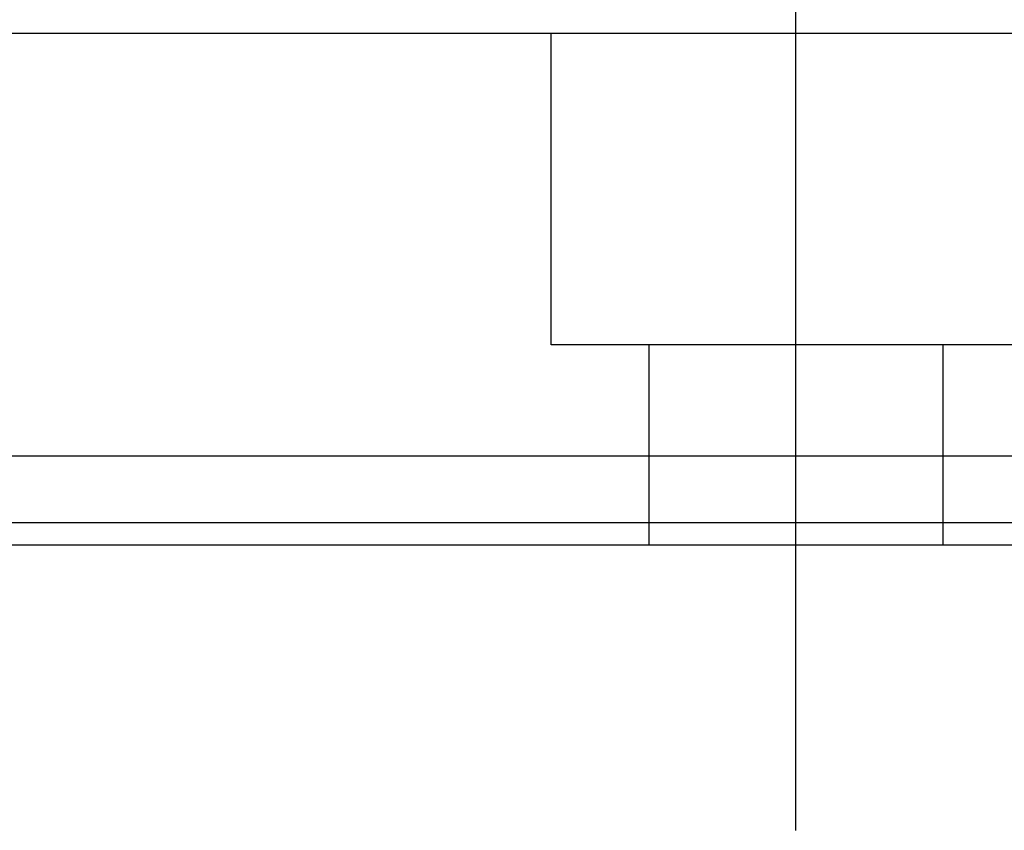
# Model space of a CAD drawing. Header units: millimetres. Extents: x 443 to 3685, y -1599 to 860.
# Tile 440 of 610: x 2784 to 2806, y -937 to -919. Entities that reach past the tile are written whole.
import ezdxf
from ezdxf.lldxf.tags import DXFTag

# ---------------------------------------------------------------- set-up
doc = ezdxf.new("R2010")
doc.units = ezdxf.units.MM
doc.layers.get('0').update_dxf_attribs({"linetype": 'CONTINUOUS'})
tags = doc.linetypes.add('DASHED', pattern=[25.72, 12.86, -12.86]).pattern_tags.tags
tags[6:7] = [DXFTag(74, 4), DXFTag(75, 0), DXFTag(340, '0'), DXFTag(46, 0.0), DXFTag(50, 0.0), DXFTag(44, 0.0), DXFTag(45, 0.0)]
tags[4:5] = [DXFTag(74, 4), DXFTag(75, 0), DXFTag(340, '0'), DXFTag(46, 0.0), DXFTag(50, 0.0), DXFTag(44, 0.0), DXFTag(45, 0.0)]

msp = doc.modelspace()

# ---------------------------------------------------------------- linework, layer by layer
at = {"ltscale": 0.2}
msp.add_line((2800.992, -936.866), (2800.992, -911.116), dxfattribs=at)
at = {"linetype": 'DASHED'}
for p, q in [((2988.986, -918.953), (2730.992, -918.953)), ((2795.492, -925.953), (2795.492, -918.953)), ((2806.492, -925.953), (2795.492, -925.953)), ((2797.692, -930.453), (2797.692, -925.953)), ((2804.292, -925.953), (2804.292, -930.453)), ((2986.336, -929.953), (2730.992, -929.953))]:
    msp.add_line(p, q, dxfattribs=at)
at = {"linetype": 'Continuous'}
for p, q in [((2986.697, -928.453), (2730.992, -928.453)), ((2986.215, -930.453), (2730.992, -930.453))]:
    msp.add_line(p, q, dxfattribs=at)

doc.saveas('drawing.dxf')
